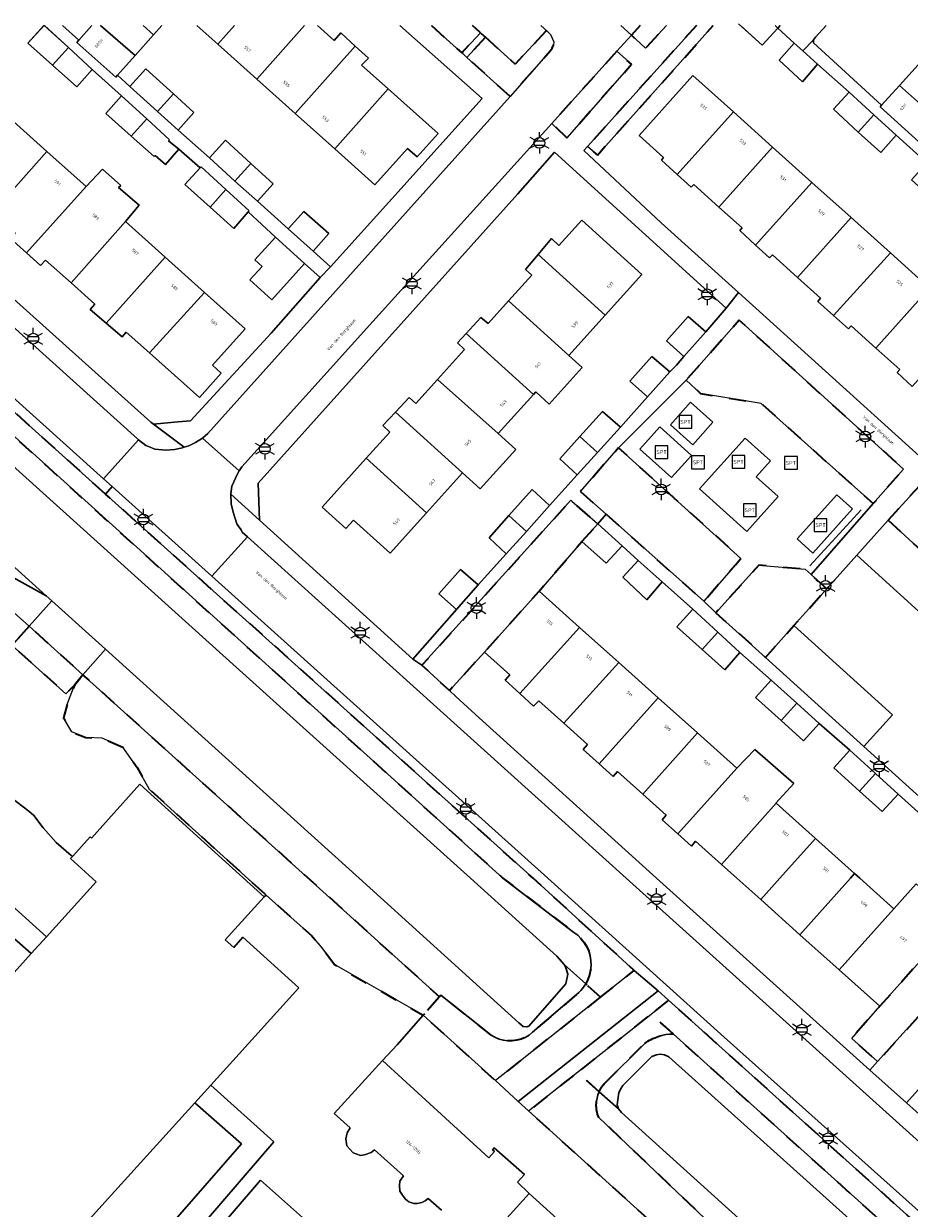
# Model space of a CAD drawing. Extents: x 105780 to 185197, y 477999 to 525027.
# Tile 429 of 562: x 108067 to 108171, y 479961 to 480100. Entities that reach past the tile are written whole.
import ezdxf
from ezdxf.enums import TextEntityAlignment as Align

# ---------------------------------------------------------------- set-up
doc = ezdxf.new("R2010")
doc.units = 0
doc.linetypes.add('XX-HIDDEN', pattern=[4, 2, -2])
for name, color, linetype, lineweight in [('B-GV-GR-HAAG_01-G', 252, 'GR-HAAG1', 13), ('B-GV-GR-MATERIAALGRENS-G', 252, 'XX-HIDDEN', 35), ('B-RO-IE-MEUBILAIR_WEGMEUBILAIR-S', 252, 'Continuous', 25), ('B-RO-IE-TERREINAFSCHEIDING_KUNSTMATIG_HEKWERK-G', 252, 'IE-TERREINAFSCHEIDING-KUNSTMATIG', 18), ('B-WE-GW-WATERGANG_SLOOT_INSTEEK-G', 252, 'Continuous', 30), ('B-XX-KG-KADASTRAAL_BEBOUWING-G', 252, 'Continuous', 20), ('B1-WE-OG-BEBOUWING-T18', 7, 'Continuous', 18), ('B1-WE-OG-TERREIN_ERF-GV', 252, 'Continuous', 18), ('B1-WE-OG-TOPOGRAFIE-T18', 10, 'Continuous', 18), ('B1-WE-VH-VERHARDING_ASFALT-GV', 252, 'Continuous', 18), ('B1-WE-VH-VERHARDING_BETONSTRAATSTEEN-GV', 252, 'Continuous', 18), ('B1-WE-VH-VERHARDING_OPEN-GV', 252, 'Continuous', 18), ('B1-WE-VH-VERHARDING_TEGEL-GV', 252, 'Continuous', 18), ('B1-WE-VH-VERHARDING_TEGEL_RUBBER-GV', 252, 'Continuous', 18)]:
    doc.layers.add(name, color=color, linetype=linetype, lineweight=lineweight)
doc.styles.add('NLCS-ISO', font='NLCS-ISO.ttf')
doc.styles.add('NLCS-ISO-M200-T18', font='NLCS-ISO.ttf', dxfattribs={"height": 0.36})
doc.linetypes.add('GR-HAAG1', pattern='A,6,[176,NLCS.shx,S=0.125,R=0,X=0,Y=0],-2', length=8)
doc.linetypes.add('IE-TERREINAFSCHEIDING-KUNSTMATIG', pattern='A,4,[82,NLCS.SHX,S=0.75,R=90,X=0,Y=0],4,-2', length=10)

# ---------------------------------------------------------------- blocks, each defined once
blk = doc.blocks.new('B-SIE-WEG_LICHTMAST-SO')
at = {"ltscale": 0.1}
for p, q in [((-1.1, 0.63), (-2.19, 1.27)), ((0, 1.27), (0, 2.53)), ((1.1, 0.63), (2.19, 1.27)), ((-1.1, -0.63), (-2.19, -1.27)), ((0, -1.27), (0, -2.53)), ((1.1, -0.63), (2.19, -1.27))]:
    blk.add_line(p, q, dxfattribs=at)
at = {"flags": 128}
for points in [[(-1.16, 0.5), (1.16, 0.5)], [(-1.16, -0.5), (1.16, -0.5)]]:
    blk.add_lwpolyline(points, dxfattribs=at)
at = {"ltscale": 0.1}
blk.add_circle((0, 0), 1.27, dxfattribs=at)
at = {"style": 'NLCS-ISO'}
blk.add_attdef('TYPE', text='', height=1.8, dxfattribs=at).set_placement((0, 2.53), align=Align.BOTTOM_CENTER)
blk = doc.blocks.new('SIE-WEG_SPEELTOESTEL-SO')
at = {"flags": 128}
blk.add_lwpolyline([(-0.75, -0.75), (0.75, -0.75), (0.75, 0.75), (-0.75, 0.75)], close=True, dxfattribs=at)
at = {"style": 'NLCS-ISO'}
blk.add_text('SPT', height=0.45, dxfattribs=at).set_placement((0, 0), align=Align.MIDDLE_CENTER)

msp = doc.modelspace()

# ---------------------------------------------------------------- linework, layer by layer
at = {"layer": 'B-GV-GR-HAAG_01-G', "flags": 128}
msp.add_lwpolyline([(108038.234, 480064.644), (108039.7, 480066.397), (108041.369, 480068.332), (108042.387, 480069.144), (108042.76, 480069.337), (108043.095, 480069.591), (108043.681, 480069.753), (108044.336, 480069.855), (108044.802, 480069.739), (108046.484, 480072.103), (108044.704, 480073.701), (108030.624, 480057.65), (108036.08, 480050.978), (108039.448, 480054.611), (108056.186, 480039.643), (108059.904, 480036.337), (108062.767, 480033.845), (108067.627, 480029.562), (108070.28, 480032.556), (108069.634, 480033.139), (108057.553, 480039.824), (108039.536, 480056.656)], dxfattribs=at)
at = {"layer": 'B-GV-GR-MATERIAALGRENS-G', "flags": 128}
for points in [[(108114.864, 480100.013), (108117.408, 480097.729), (108118.417, 480096.823), (108120.595, 480099.183), (108119.681, 480100.013)], [(108145.94, 480100.013), (108133.179, 480085.851), (108134.328, 480084.821), (108147.915, 480100.013)], [(108139.33, 480100.013), (108138.323, 480098.894), (108139.984, 480097.37), (108142.428, 480100.013)], [(108143.252, 479981.711), (108142.345, 479982.528), (108140.978, 479983.758), (108140.636, 479984.066), (108131.987, 479977.23), (108132.359, 479976.901), (108134.534, 479974.946)], [(108135.298, 479976.061), (108139.885, 479980.608)], [(108134.534, 479974.946), (108132.359, 479976.901), (108131.987, 479977.23), (108126.254, 479972.699), (108156.319, 479945.482), (108161.602, 479940.727), (108164.408, 479943.426), (108134.484, 479971.933)]]:
    msp.add_lwpolyline(points, dxfattribs=at)
for points in [[(108121.188, 480098.645), (108119.012, 480096.289), (108124.106, 480091.716), (108128.836, 480097.098), (108129.022, 480097.389), (108129.156, 480097.724), (108129.206, 480098.1), (108128.825, 480098.991), (108128.457, 480099.333), (108128.305, 480099.402), (108124.679, 480095.476)], [(108136.613, 480097.001), (108128.978, 480088.545), (108130.749, 480086.862), (108138.327, 480095.485)], [(108076.598, 480045.062), (108046.484, 480072.103), (108044.802, 480069.739), (108046.287, 480069.369), (108046.766, 480069.052), (108092.512, 480027.749), (108123.245, 480000), (108131.577, 479993.644), (108132.028, 479993.299), (108132.433, 479992.9), (108132.784, 479992.453), (108133.076, 479991.966), (108133.305, 479991.446), (108133.466, 479990.901), (108133.558, 479990.341), (108133.579, 479989.773), (108133.528, 479989.207), (108133.406, 479988.652), (108133.216, 479988.117), (108132.96, 479987.61), (108134.334, 479986.373), (108134.71, 479986.034), (108138.66, 479989.163), (108126.78, 480000)], [(108151.655, 480064.836), (108150.981, 480065.447), (108144.748, 480058.434), (108146.446, 480056.856), (108153.536, 480055.693), (108166.711, 480043.946), (108170.254, 480047.994)], [(108132.343, 480045.368), (108135.345, 480042.7), (108146.827, 480032.494), (108150.518, 480036.758), (108151.173, 480037.515), (108136.809, 480050.497)], [(108168.449, 480042.017), (108178.24, 480033), (108182.024, 480037.212), (108172.223, 480046.117)], [(108132.519, 480039.505), (108134.389, 480041.57), (108131.338, 480044.214), (108131.198, 480044.335), (108113.74, 480024.971), (108116.949, 480022.022), (108121.07, 480026.507), (108127.483, 480033.673)], [(108161.263, 480033.962), (108159.413, 480035.607), (108158.708, 480036.234), (108153.264, 480036.723), (108152.057, 480035.378), (108148.236, 480031.121), (108154.074, 480025.903), (108157.402, 480029.634)], [(108067.627, 480029.562), (108065.638, 480027.316), (108071.949, 480021.62), (108072.953, 480022.658), (108073.939, 480023.865)], [(108073.939, 480023.865), (108072.953, 480022.658), (108072.128, 480020.486), (108071.682, 480018.83), (108072.63, 480017.159), (108074.272, 480016.485), (108076.188, 480016.417), (108078.637, 480015.388), (108080.326, 480012.97), (108081.751, 480010.416), (108095.459, 479998.004), (108098.37, 479995.403), (108100.8, 479993.223), (108102.016, 479991.834), (108103.458, 479989.864), (108113.882, 479983.912), (108113.886, 479983.916), (108115.793, 479986.091)], [(108182.706, 479995.594), (108183.281, 479996.273), (108183.541, 479996.651), (108183.727, 479997.152), (108182.45, 479998.325), (108175.599, 479990.641), (108173.888, 479992.148), (108167.475, 479984.981), (108164.177, 479981.207), (108167.214, 479978.482)], [(108134.71, 479986.034), (108134.334, 479986.373), (108132.96, 479987.61), (108132.783, 479987.332), (108132.586, 479987.068), (108132.37, 479986.818), (108132.137, 479986.585), (108131.887, 479986.37), (108126.723, 479981.952), (108126.303, 479981.593), (108125.849, 479981.327), (108125.364, 479981.124), (108124.857, 479980.986), (108124.336, 479980.917), (108123.81, 479980.918), (108123.289, 479980.988), (108122.781, 479981.127), (108122.297, 479981.331), (108121.844, 479981.598), (108121.43, 479981.922), (108115.97, 479986.293), (108115.793, 479986.091), (108113.886, 479983.916), (108122.363, 479976.253), (108124.704, 479978.108)], [(108142.682, 479985.683), (108140.636, 479984.066), (108140.978, 479983.758), (108142.345, 479982.528), (108143.252, 479981.711), (108177.481, 479950.897), (108178.987, 479953.002), (108178.471, 479953.466)]]:
    msp.add_lwpolyline(points, close=True, dxfattribs=at)
for points in [[(108139.885, 479980.608, -0.1647637), (108143.252, 479981.711)], [(108134.534, 479974.946, -0.0898868), (108135.298, 479976.061)], [(108134.484, 479971.933, -0.2057679), (108134.534, 479974.946)]]:
    msp.add_lwpolyline(points, format="xyb", dxfattribs=at)
at = {"layer": 'B-RO-IE-TERREINAFSCHEIDING_KUNSTMATIG_HEKWERK-G', "flags": 128}
msp.add_lwpolyline([(108165.301, 480043.23), (108159.271, 480036.634)], dxfattribs=at)
at = {"layer": 'B-WE-GW-WATERGANG_SLOOT_INSTEEK-G', "flags": 128}
for points in [[(108047.299, 480064.951), (108090.764, 480025.813), (108119.43, 480000), (108129.555, 479990.868), (108130.446, 479989.873), (108132.96, 479987.61), (108133.216, 479988.117), (108133.406, 479988.652), (108133.528, 479989.207), (108133.579, 479989.773), (108133.558, 479990.341), (108133.466, 479990.901), (108133.305, 479991.446), (108133.076, 479991.966), (108132.784, 479992.453), (108132.433, 479992.9), (108132.028, 479993.299), (108131.577, 479993.644), (108123.245, 480000), (108092.512, 480027.749), (108046.766, 480069.052)], [(108039.924, 480059.955), (108069.634, 480033.139), (108070.28, 480032.556), (108075.407, 480027.929), (108076.592, 480026.86), (108106.351, 480000), (108125.118, 479983.022), (108125.606, 479982.609), (108126.064, 479982.55), (108126.299, 479982.65), (108130.617, 479987.605), (108130.849, 479988.725), (108130.642, 479989.469), (108130.446, 479989.873), (108129.555, 479990.868), (108119.43, 480000), (108090.764, 480025.813), (108047.299, 480064.951)], [(108057.553, 480039.824), (108069.634, 480033.139), (108039.924, 480059.955)], [(108134.534, 479974.946), (108136.815, 479972.93), (108136.661, 479973.419), (108136.834, 479974.858), (108137.098, 479975.381), (108137.332, 479975.692), (108140.728, 479979.065), (108141.277, 479979.288), (108141.71, 479979.34), (108142.217, 479979.269), (108142.721, 479979.051), (108166.203, 479957.982), (108176.159, 479948.943), (108177.481, 479950.897), (108143.252, 479981.711)], [(108139.885, 479980.608), (108135.298, 479976.061)], [(108166.203, 479957.982), (108142.721, 479979.051), (108142.217, 479979.269), (108141.71, 479979.34), (108141.277, 479979.288), (108140.728, 479979.065), (108137.332, 479975.692), (108137.098, 479975.381), (108136.834, 479974.858), (108136.661, 479973.419), (108136.815, 479972.93), (108137.141, 479972.503), (108160.631, 479951.338)], [(108137.141, 479972.503), (108136.815, 479972.93), (108134.534, 479974.946)], [(108134.484, 479971.933), (108164.408, 479943.426), (108167.579, 479945.103), (108166.031, 479946.409), (108160.631, 479951.338), (108137.141, 479972.503)]]:
    msp.add_lwpolyline(points, dxfattribs=at)
for points in [[(108070.28, 480032.556), (108067.627, 480029.562), (108073.939, 480023.865), (108076.592, 480026.86), (108075.407, 480027.929)], [(108076.592, 480026.86), (108073.939, 480023.865), (108115.793, 479986.091), (108115.97, 479986.293), (108121.43, 479981.922), (108121.844, 479981.598), (108122.297, 479981.331), (108122.781, 479981.127), (108123.289, 479980.988), (108123.81, 479980.918), (108124.336, 479980.917), (108124.857, 479980.986), (108125.364, 479981.124), (108125.849, 479981.327), (108126.303, 479981.593), (108126.723, 479981.952), (108131.887, 479986.37), (108132.137, 479986.585), (108132.37, 479986.818), (108132.586, 479987.068), (108132.783, 479987.332), (108132.96, 479987.61), (108130.446, 479989.873), (108130.642, 479989.469), (108130.849, 479988.725), (108130.617, 479987.605), (108126.299, 479982.65), (108126.064, 479982.55), (108125.606, 479982.609), (108125.118, 479983.022), (108106.351, 480000)]]:
    msp.add_lwpolyline(points, close=True, dxfattribs=at)
for points in [[(108143.252, 479981.711, 0.1647637), (108139.885, 479980.608)], [(108135.298, 479976.061, 0.0898868), (108134.534, 479974.946)], [(108134.534, 479974.946, 0.2057679), (108134.484, 479971.933)]]:
    msp.add_lwpolyline(points, format="xyb", dxfattribs=at)
at = {"layer": 'B-XX-KG-KADASTRAAL_BEBOUWING-G', "flags": 128}
for points in [[(108069.384, 480100.045), (108067.485, 480097.945), (108070.372, 480095.378), (108072.233, 480097.434), (108069.384, 480100.045)], [(108074.991, 480100.013), (108073.451, 480098.291), (108073.223, 480098.036), (108077.791, 480093.951), (108078.016, 480094.202), (108080.077, 480096.506), (108076.023, 480100.013)], [(108076.023, 480100.013), (108080.077, 480096.506), (108082.245, 480098.932), (108081.019, 480100.013)], [(108081.019, 480100.013), (108082.245, 480098.932), (108083.212, 480100.013)], [(108087.332, 480100.013), (108089.767, 480097.835), (108091.715, 480100.013)], [(108091.715, 480100.013), (108089.767, 480097.835), (108094.343, 480093.743), (108099.95, 480100.013)], [(108099.95, 480100.013), (108094.343, 480093.743), (108098.861, 480089.702), (108105.913, 480097.598)], [(108105.913, 480097.598), (108104.22, 480099.158), (108103.429, 480098.258), (108101.466, 480100.013)], [(108150.888, 480100.242), (108153.667, 480097.711), (108155.524, 480099.723), (108155.205, 480100.013)], [(108070.188, 479955.002), (108087.073, 479973.649), (108088.954, 479975.725), (108099.274, 479987.122), (108092.714, 479993.063), (108091.64, 479991.877), (108090.64, 479992.783), (108095.204, 479997.823), (108090.676, 480001.923), (108083.999, 480007.97), (108080.639, 480011.013), (108074.933, 480004.712), (108074.785, 480004.847), (108072.74, 480002.589), (108072.489, 480002.311), (108075.498, 479999.586), (108069.652, 479993.13), (108067.872, 479991.164), (108064.839, 479987.815)], [(108116.268, 479951.912), (108126.328, 479963.025), (108124.936, 479964.334), (108125.788, 479965.258), (108122.215, 479968.371), (108122.011, 479968.137), (108122.245, 479967.933), (108121.588, 479967.179), (108109.113, 479978.601), (108103.441, 479972.406), (108105.329, 479970.702), (108104.943, 479970.119), (108104.79, 479969.406), (108104.909, 479968.601), (108105.644, 479967.776), (108106.509, 479967.463), (108106.986, 479967.535), (108107.784, 479967.812), (108108.157, 479968.149), (108111.569, 479965.07), (108111.147, 479964.441), (108111.109, 479963.938), (108111.149, 479963.281), (108111.52, 479962.7), (108111.823, 479962.355), (108112.188, 479962.048), (108112.771, 479961.823), (108113.189, 479961.827), (108113.725, 479961.969), (108114.127, 479962.164), (108114.484, 479962.438), (108116.019, 479961.053)], [(108105.354, 479955.193), (108094.786, 479964.568), (108084.565, 479952.668)]]:
    msp.add_lwpolyline(points, dxfattribs=at)
for points in [[(108157.435, 480097.946), (108155.644, 480095.97), (108158.409, 480093.423), (108160.178, 480095.475), (108158.42, 480097.059)], [(108072.233, 480097.434), (108070.372, 480095.378), (108073.216, 480092.849), (108075.024, 480094.876)], [(108109.775, 480092.582), (108106.654, 480095.374), (108107.444, 480096.185), (108105.913, 480097.598), (108098.861, 480089.702), (108103.494, 480085.559)], [(108079.431, 480092.876), (108082.704, 480089.938), (108084.555, 480092.007), (108081.333, 480094.943)], [(108171.992, 480095.42), (108169.785, 480092.985), (108174.355, 480088.919), (108176.52, 480091.308)], [(108150.292, 480089.895), (108145.537, 480094.163), (108139.232, 480087.138), (108142.105, 480084.559), (108141.844, 480084.248), (108143.707, 480082.558)], [(108109.775, 480092.582), (108103.494, 480085.559), (108108.218, 480081.334), (108112.04, 480085.607), (108113.16, 480084.605), (108115.62, 480087.355)], [(108163.865, 480092.227), (108162.03, 480090.199), (108164.939, 480087.532), (108166.769, 480089.563)], [(108169.785, 480092.985), (108167.687, 480090.669), (108167.516, 480090.481), (108172.049, 480086.374), (108172.271, 480086.619), (108174.355, 480088.919)], [(108078.484, 480091.794), (108076.632, 480089.714), (108079.601, 480087.057), (108081.427, 480089.092)], [(108084.555, 480092.007), (108082.704, 480089.938), (108085.123, 480087.768), (108086.97, 480089.806)], [(108069.715, 480085.259), (108065.017, 480089.459), (108058.045, 480081.754), (108058.166, 480081.645), (108059.769, 480080.204), (108060.283, 480080.808), (108063.315, 480078.099)], [(108154.898, 480085.761), (108150.292, 480089.895), (108143.707, 480082.558), (108145.344, 480081.072), (108145.631, 480081.395), (108148.593, 480078.736)], [(108166.769, 480089.563), (108164.939, 480087.532), (108167.578, 480085.113), (108169.396, 480087.154)], [(108084.117, 480086.621), (108081.427, 480089.092), (108079.601, 480087.057), (108082.296, 480084.645), (108082.414, 480084.784), (108083.635, 480083.719), (108085.203, 480085.53), (108084.006, 480086.486)], [(108088.78, 480084.496), (108091.792, 480081.788), (108093.64, 480083.857), (108090.686, 480086.567)], [(108074.334, 480081.129), (108069.715, 480085.259), (108063.315, 480078.099), (108065.977, 480075.719), (108065.43, 480075.044), (108067.314, 480073.359)], [(108159.505, 480081.626), (108154.898, 480085.761), (108148.593, 480078.736), (108151.317, 480076.291), (108151.043, 480075.973), (108152.903, 480074.27)], [(108093.64, 480083.857), (108091.792, 480081.788), (108094.434, 480079.413), (108096.256, 480081.457)], [(108078.922, 480077.029), (108080.53, 480078.962), (108078.111, 480081.013), (108078.396, 480081.279), (108076.25, 480083.158), (108074.334, 480081.129), (108067.314, 480073.359), (108068.978, 480071.87), (108069.568, 480072.509), (108072.563, 480069.832)], [(108087.697, 480083.333), (108085.918, 480081.365), (108088.864, 480078.715), (108090.734, 480080.791), (108087.817, 480083.465)], [(108164.112, 480077.491), (108159.505, 480081.626), (108152.903, 480074.27), (108154.546, 480072.764), (108154.863, 480073.109), (108157.807, 480070.466)], [(108090.734, 480080.791), (108088.864, 480078.715), (108091.637, 480076.219), (108093.334, 480078.156), (108093.457, 480078.296)], [(108098.052, 480076.166), (108100.973, 480073.541), (108102.825, 480075.621), (108099.89, 480078.228)], [(108083.586, 480072.86), (108078.922, 480077.029), (108072.563, 480069.832), (108075.336, 480067.354), (108074.803, 480066.728), (108076.674, 480065.127)], [(108129.788, 480074.226), (108128.923, 480075.038), (108127.361, 480073.158), (108135.228, 480066.039), (108139.547, 480070.811), (108132.482, 480077.204)], [(108168.723, 480073.353), (108164.112, 480077.491), (108157.807, 480070.466), (108160.521, 480068.03), (108160.212, 480067.663), (108162.042, 480066.005)], [(108099.957, 480072.126), (108096.539, 480075.213), (108094.117, 480072.531), (108094.966, 480071.764), (108093.538, 480070.182), (108096.107, 480067.862)], [(108088.21, 480068.727), (108083.586, 480072.86), (108076.674, 480065.127), (108078.566, 480063.509), (108079.026, 480064.055), (108081.743, 480061.626)], [(108127.361, 480073.158), (108125.904, 480071.405), (108126.638, 480070.746), (108123.904, 480067.724), (108130.963, 480061.324), (108135.228, 480066.039)], [(108173.325, 480069.222), (108168.723, 480073.353), (108162.042, 480066.005), (108163.782, 480064.428), (108164.107, 480064.811), (108167.019, 480062.197)], [(108088.21, 480068.727), (108081.743, 480061.626), (108087.617, 480056.376), (108090.178, 480059.242), (108089.144, 480060.166), (108092.983, 480064.461)], [(108177.931, 480065.088), (108173.325, 480069.222), (108167.019, 480062.197), (108169.829, 480059.675), (108169.53, 480059.316), (108171.282, 480057.68)], [(108123.904, 480067.724), (108121.496, 480065.063), (108120.636, 480065.789), (108118.909, 480063.88), (108126.816, 480056.742), (108127.09, 480057.045), (108128.667, 480055.617), (108132.54, 480059.896), (108130.963, 480061.324)], [(108147.07, 480064.085), (108144.994, 480065.882), (108142.427, 480063.054), (108144.474, 480061.199)], [(108118.909, 480063.88), (108117.926, 480062.793), (108118.726, 480062.003), (108115.576, 480058.521), (108122.676, 480052.167), (108126.816, 480056.742)], [(108142.818, 480059.403), (108140.702, 480061.196), (108138.139, 480058.313), (108140.201, 480056.475)], [(108115.576, 480058.521), (108113.004, 480055.679), (108112.222, 480056.398), (108110.618, 480054.668), (108118.492, 480047.543), (108120.553, 480045.678), (108124.737, 480050.302), (108122.676, 480052.167)], [(108110.618, 480054.668), (108109.153, 480053.088), (108109.951, 480052.305), (108107.2, 480049.265), (108114.272, 480042.878), (108118.492, 480047.543)], [(108137.048, 480052.896), (108134.919, 480054.76), (108132.277, 480051.812), (108134.352, 480049.939)], [(108134.352, 480049.939), (108132.277, 480051.812), (108129.923, 480049.184), (108131.956, 480047.311)], [(108107.2, 480049.265), (108102.014, 480043.534), (108104.81, 480041.004), (108105.72, 480042.009), (108109.989, 480038.146), (108114.272, 480042.878)], [(108128.724, 480043.709), (108126.659, 480045.579), (108123.948, 480042.533), (108125.99, 480040.674)], [(108125.99, 480040.674), (108123.948, 480042.533), (108121.621, 480039.918), (108123.636, 480038.06)], [(108134.389, 480041.57), (108132.519, 480039.505), (108135.37, 480036.94), (108137.242, 480038.972)], [(108139.115, 480037.265), (108137.302, 480035.302), (108140.126, 480032.669), (108141.928, 480034.761)], [(108120.328, 480034.403), (108118.251, 480036.223), (108115.703, 480033.358), (108117.782, 480031.506)], [(108132.243, 480029.414), (108127.483, 480033.673), (108121.07, 480026.507), (108124.04, 480023.849), (108123.514, 480023.224), (108125.227, 480021.649)], [(108145.513, 480031.543), (108143.643, 480029.479), (108146.618, 480026.815), (108148.446, 480028.851)], [(108136.853, 480025.288), (108132.243, 480029.414), (108125.227, 480021.649), (108126.842, 480020.164), (108127.453, 480020.795), (108130.387, 480018.17)], [(108148.446, 480028.851), (108146.618, 480026.815), (108149.272, 480024.439), (108151.048, 480026.463)], [(108141.464, 480021.162), (108136.853, 480025.288), (108130.387, 480018.17), (108133.168, 480015.681), (108132.672, 480015.087), (108134.531, 480013.415)], [(108154.732, 480023.221), (108152.892, 480021.192), (108155.881, 480018.483), (108157.727, 480020.523)], [(108146.075, 480017.036), (108141.464, 480021.162), (108134.531, 480013.415), (108136.169, 480011.943), (108136.687, 480012.532), (108139.662, 480009.87)], [(108157.727, 480020.523), (108155.881, 480018.483), (108158.509, 480016.102), (108160.346, 480018.164)], [(108150.686, 480012.91), (108146.075, 480017.036), (108139.662, 480009.87), (108142.409, 480007.411), (108141.932, 480006.849), (108143.777, 480005.19)], [(108155.296, 480008.784), (108155.279, 480008.799), (108157.383, 480011.095), (108152.824, 480015.115), (108150.686, 480012.91), (108143.777, 480005.19), (108145.378, 480003.75), (108145.856, 480004.327), (108148.883, 480001.618)], [(108163.972, 480015.031), (108162.073, 480012.931), (108165.075, 480010.228), (108166.952, 480012.3)], [(108166.952, 480012.3), (108165.075, 480010.228), (108167.74, 480007.829), (108169.612, 480009.862)], [(108159.907, 480004.659), (108155.296, 480008.784), (108148.883, 480001.618), (108150.691, 480000), (108153.494, 479997.492), (108155.738, 480000)], [(108164.518, 480000.533), (108159.907, 480004.659), (108155.738, 480000), (108153.494, 479997.492), (108158.105, 479993.366), (108164.041, 480000)], [(108169.128, 479996.407), (108165.113, 480000), (108164.518, 480000.533), (108164.041, 480000), (108158.105, 479993.366), (108162.715, 479989.24)], [(108173.888, 479992.148), (108172.138, 479993.714), (108174.768, 479996.661), (108171.758, 479999.354), (108169.128, 479996.407), (108162.715, 479989.24), (108167.475, 479984.981)]]:
    msp.add_lwpolyline(points, close=True, dxfattribs=at)
at = {"layer": 'B1-WE-OG-TERREIN_ERF-GV', "flags": 128}
for points in [[(108029.935, 480100.013), (108043.105, 480088.308), (108081.902, 480053.511), (108082.213, 480053.277), (108085.075, 480053.535), (108086.552, 480053.668), (108096.034, 480063.938), (108101.799, 480070.462)], [(108053.209, 480100.013), (108055.783, 480097.712), (108060.402, 480093.584), (108060.445, 480093.545), (108061.331, 480094.636), (108063.239, 480092.9), (108062.345, 480091.846), (108065.017, 480089.459), (108069.715, 480085.259), (108074.334, 480081.129), (108076.25, 480083.158), (108078.396, 480081.279), (108078.111, 480081.013), (108080.53, 480078.962), (108078.922, 480077.029), (108083.586, 480072.86), (108088.21, 480068.727), (108092.983, 480064.461), (108089.144, 480060.166), (108090.178, 480059.242), (108087.617, 480056.376), (108081.743, 480061.626)], [(108101.799, 480070.462), (108099.957, 480072.126), (108096.107, 480067.862), (108093.538, 480070.182), (108094.966, 480071.764), (108094.117, 480072.531), (108096.539, 480075.213), (108093.334, 480078.156), (108091.637, 480076.219), (108088.864, 480078.715), (108085.918, 480081.365), (108087.697, 480083.333), (108085.203, 480085.53), (108083.635, 480083.719), (108082.414, 480084.784), (108082.296, 480084.645), (108079.601, 480087.057), (108076.632, 480089.714), (108078.484, 480091.794), (108075.024, 480094.876), (108073.216, 480092.849), (108070.372, 480095.378), (108067.485, 480097.945), (108069.355, 480100.013)], [(108083.212, 480100.013), (108082.245, 480098.932), (108080.077, 480096.506), (108078.016, 480094.202), (108079.431, 480092.876), (108081.333, 480094.943), (108084.555, 480092.007), (108086.97, 480089.806), (108085.123, 480087.768), (108088.78, 480084.496), (108090.686, 480086.567), (108093.64, 480083.857), (108096.256, 480081.457), (108094.434, 480079.413), (108098.052, 480076.166), (108099.89, 480078.228), (108102.825, 480075.621), (108100.973, 480073.541), (108103.009, 480071.711), (108109.836, 480079.291), (108120.815, 480091.482), (108111.129, 480100.013)], [(108098.861, 480089.702), (108094.343, 480093.743), (108089.767, 480097.835), (108087.332, 480100.013)], [(108101.466, 480100.013), (108103.429, 480098.258), (108104.22, 480099.158), (108105.913, 480097.598), (108107.444, 480096.185), (108106.654, 480095.374), (108109.775, 480092.582), (108115.62, 480087.355), (108113.16, 480084.605), (108112.04, 480085.607), (108108.218, 480081.334), (108103.494, 480085.559), (108098.861, 480089.702)], [(108147.915, 480100.013), (108134.328, 480084.821), (108133.179, 480085.851), (108132.735, 480085.358), (108141.803, 480076.894), (108150.872, 480068.704), (108181.525, 480041.019)], [(108155.524, 480099.723), (108153.667, 480097.711), (108151.14, 480100.013)], [(108155.205, 480100.013), (108155.524, 480099.723)], [(108174.112, 480079.281), (108171.209, 480081.943), (108172.98, 480083.929), (108169.396, 480087.154), (108167.578, 480085.113), (108164.939, 480087.532), (108162.03, 480090.199), (108163.865, 480092.227), (108160.178, 480095.475), (108158.409, 480093.423), (108155.644, 480095.97), (108157.435, 480097.946), (108155.524, 480099.723), (108155.771, 480100.013)], [(108171.282, 480057.68), (108169.53, 480059.316), (108169.829, 480059.675), (108167.019, 480062.197), (108164.107, 480064.811), (108163.782, 480064.428), (108162.042, 480066.005), (108160.212, 480067.663), (108160.521, 480068.03), (108157.807, 480070.466), (108154.863, 480073.109), (108154.546, 480072.764), (108152.903, 480074.27), (108151.043, 480075.973), (108151.317, 480076.291), (108148.593, 480078.736), (108145.631, 480081.395), (108145.344, 480081.072), (108143.707, 480082.558), (108141.844, 480084.248), (108142.105, 480084.559), (108139.232, 480087.138), (108145.537, 480094.163), (108150.292, 480089.895), (108154.898, 480085.761), (108159.505, 480081.626), (108164.112, 480077.491), (108168.723, 480073.353), (108173.325, 480069.222)], [(108081.743, 480061.626), (108079.026, 480064.055), (108078.566, 480063.509), (108076.674, 480065.127), (108074.803, 480066.728), (108075.336, 480067.354), (108072.563, 480069.832), (108069.568, 480072.509), (108068.978, 480071.87), (108067.314, 480073.359), (108065.43, 480075.044)], [(108173.159, 480006.706), (108169.612, 480009.862), (108167.74, 480007.829), (108165.075, 480010.228), (108162.073, 480012.931), (108163.972, 480015.031), (108160.346, 480018.164), (108158.509, 480016.102), (108155.881, 480018.483), (108152.892, 480021.192), (108154.732, 480023.221), (108151.048, 480026.463), (108149.272, 480024.439), (108146.618, 480026.815), (108143.643, 480029.479), (108145.513, 480031.543), (108141.928, 480034.761), (108140.126, 480032.669), (108137.302, 480035.302), (108139.115, 480037.265), (108137.242, 480038.972), (108135.37, 480036.94), (108132.519, 480039.505), (108127.483, 480033.673), (108132.243, 480029.414), (108136.853, 480025.288), (108141.464, 480021.162), (108146.075, 480017.036), (108150.686, 480012.91), (108152.824, 480015.115), (108157.383, 480011.095), (108155.279, 480008.799), (108155.296, 480008.784), (108159.907, 480004.659), (108164.518, 480000.533), (108165.113, 480000), (108169.128, 479996.407), (108171.758, 479999.354)], [(108116.019, 479961.053), (108114.484, 479962.438), (108114.127, 479962.164), (108113.725, 479961.969), (108113.189, 479961.827), (108112.771, 479961.823), (108112.188, 479962.048), (108111.823, 479962.355), (108111.52, 479962.7), (108111.149, 479963.281), (108111.109, 479963.938), (108111.147, 479964.441), (108111.569, 479965.07), (108108.157, 479968.149), (108107.784, 479967.812), (108106.986, 479967.535), (108106.509, 479967.463), (108105.644, 479967.776), (108104.909, 479968.601), (108104.79, 479969.406), (108104.943, 479970.119), (108105.329, 479970.702), (108103.441, 479972.406), (108109.113, 479978.601), (108110.829, 479980.467), (108113.882, 479983.912), (108103.458, 479989.864), (108102.016, 479991.834), (108100.8, 479993.223), (108098.37, 479995.403), (108095.459, 479998.004), (108095.204, 479997.823), (108090.64, 479992.783), (108091.64, 479991.877), (108092.714, 479993.063), (108099.274, 479987.122), (108088.954, 479975.725), (108096.333, 479969.071), (108082.478, 479952.936)], [(108082.478, 479952.936), (108096.333, 479969.071), (108088.954, 479975.725), (108087.073, 479973.649), (108092.565, 479968.825), (108075.93, 479949.801)], [(108084.565, 479952.668), (108094.786, 479964.568), (108105.354, 479955.193)], [(108138.701, 479951.834), (108126.328, 479963.025), (108116.268, 479951.912)]]:
    msp.add_lwpolyline(points, dxfattribs=at)
for points in [[(108129.285, 480085.171), (108124.976, 480080.298), (108094.506, 480046.358), (108094.671, 480042.001), (108112.662, 480025.676), (108117.782, 480031.506), (108115.703, 480033.358), (108118.251, 480036.223), (108120.328, 480034.403), (108123.636, 480038.06), (108121.621, 480039.918), (108123.948, 480042.533), (108126.659, 480045.579), (108128.724, 480043.709), (108131.956, 480047.311), (108129.923, 480049.184), (108132.277, 480051.812), (108134.919, 480054.76), (108137.048, 480052.896), (108140.201, 480056.475), (108138.139, 480058.313), (108140.702, 480061.196), (108142.818, 480059.403), (108143.609, 480060.199), (108144.474, 480061.199), (108142.427, 480063.054), (108144.994, 480065.882), (108147.07, 480064.085), (108149.431, 480066.87)], [(108120.636, 480065.789), (108121.496, 480065.063), (108123.904, 480067.724), (108126.638, 480070.746), (108125.904, 480071.405), (108127.361, 480073.158), (108128.923, 480075.038), (108129.788, 480074.226), (108132.482, 480077.204), (108139.547, 480070.811), (108135.228, 480066.039), (108130.963, 480061.324), (108132.54, 480059.896), (108128.667, 480055.617), (108127.09, 480057.045), (108126.816, 480056.742), (108122.676, 480052.167), (108124.737, 480050.302), (108120.553, 480045.678), (108118.492, 480047.543), (108114.272, 480042.878), (108109.989, 480038.146), (108105.72, 480042.009), (108104.81, 480041.004), (108102.014, 480043.534), (108107.2, 480049.265), (108109.951, 480052.305), (108109.153, 480053.088), (108110.618, 480054.668), (108112.222, 480056.398), (108113.004, 480055.679), (108115.576, 480058.521), (108118.726, 480062.003), (108117.926, 480062.793), (108118.909, 480063.88)], [(108145.856, 480004.327), (108145.378, 480003.75), (108143.777, 480005.19), (108141.932, 480006.849), (108142.409, 480007.411), (108139.662, 480009.87), (108136.687, 480012.532), (108136.169, 480011.943), (108134.531, 480013.415), (108132.672, 480015.087), (108133.168, 480015.681), (108130.387, 480018.17), (108127.453, 480020.795), (108126.842, 480020.164), (108125.227, 480021.649), (108123.514, 480023.224), (108124.04, 480023.849), (108121.07, 480026.507), (108116.949, 480022.022), (108117.722, 480021.312), (108120.432, 480018.821), (108141.279, 480000), (108166.31, 479977.484), (108167.214, 479978.482), (108164.177, 479981.207), (108167.475, 479984.981), (108162.715, 479989.24), (108158.105, 479993.366), (108153.494, 479997.492), (108150.691, 480000), (108148.883, 480001.618)], [(108087.073, 479973.649), (108070.188, 479955.002), (108075.93, 479949.801), (108092.565, 479968.825)]]:
    msp.add_lwpolyline(points, close=True, dxfattribs=at)
at = {"layer": 'B1-WE-VH-VERHARDING_ASFALT-GV', "flags": 128}
msp.add_lwpolyline([(108017.752, 480100.013), (108018.694, 480098.857), (108020.946, 480096.679), (108032.873, 480085.765), (108033.218, 480085.46), (108033.563, 480085.156), (108038.718, 480080.611), (108044.07, 480075.875), (108045.495, 480074.602), (108076.366, 480046.86), (108080.483, 480051.427), (108080.366, 480051.522), (108039.772, 480088.081), (108026.584, 480100.013)], dxfattribs=at)
for points in [[(108091.411, 480045.99), (108092.069, 480047.436), (108092.289, 480047.786), (108087.967, 480051.631), (108087.15, 480051.127), (108086.358, 480050.721), (108085.826, 480050.558), (108085.632, 480050.499), (108084.71, 480050.294), (108083.663, 480050.224), (108082.39, 480050.345), (108081.626, 480050.629), (108081.321, 480050.743), (108080.483, 480051.427), (108076.366, 480046.86), (108077.395, 480045.935), (108089.085, 480035.43), (108093.255, 480040.057), (108092.649, 480040.603), (108092.555, 480040.785), (108092.421, 480040.964), (108092.225, 480041.201), (108092.003, 480041.57), (108091.567, 480042.926), (108091.356, 480043.913), (108091.293, 480045.067), (108091.293, 480045.073)], [(108093.255, 480040.057), (108089.085, 480035.43), (108128.512, 480000), (108149.2, 479981.367), (108173.445, 479959.681), (108179.288, 479954.389), (108183.309, 479958.932), (108176.842, 479964.818), (108137.708, 480000)]]:
    msp.add_lwpolyline(points, close=True, dxfattribs=at)
at = {"layer": 'B1-WE-VH-VERHARDING_BETONSTRAATSTEEN-GV', "flags": 128}
for points in [[(108071.535, 480100.013), (108073.451, 480098.291), (108074.991, 480100.013)], [(108127.706, 480100.013), (108128.457, 480099.333), (108128.825, 480098.991), (108129.206, 480098.1), (108129.156, 480097.724), (108129.022, 480097.389), (108128.836, 480097.098), (108124.106, 480091.716), (108088.588, 480052.152), (108087.967, 480051.631), (108092.289, 480047.786), (108092.584, 480048.256), (108107.977, 480065.297)], [(108107.977, 480065.297), (108128.978, 480088.545), (108136.613, 480097.001), (108138.323, 480098.894), (108137.08, 480100.013)], [(108119.681, 480100.013), (108120.595, 480099.183), (108120.675, 480099.11), (108121.188, 480098.645), (108124.679, 480095.476), (108128.305, 480099.402), (108128.457, 480099.333), (108127.706, 480100.013)], [(108137.08, 480100.013), (108138.323, 480098.894), (108139.33, 480100.013)], [(108161.187, 480100.013), (108159.936, 480098.677), (108159.703, 480098.366), (108159.703, 480097.977), (108167.687, 480090.669), (108169.785, 480092.985), (108171.992, 480095.42), (108174.226, 480097.886), (108176.153, 480100.013)], [(108174.603, 480028.98), (108164.762, 480037.884), (108161.49, 480034.217), (108161.263, 480033.962), (108157.402, 480029.634), (108168.968, 480019.171), (108165.613, 480015.463), (108169.329, 480012.101), (108182.704, 480000)], [(108182.706, 479995.594), (108167.214, 479978.482), (108166.31, 479977.484), (108170.593, 479973.644), (108193.143, 479998.7)]]:
    msp.add_lwpolyline(points, dxfattribs=at)
for points in [[(108168.449, 480042.017), (108164.762, 480037.884), (108174.603, 480028.98), (108178.24, 480033)], [(108157.402, 480029.634), (108154.074, 480025.903), (108165.613, 480015.463), (108168.968, 480019.171)], [(108050.583, 479997.359), (108047.531, 480000), (108042.853, 480004.049), (108044.372, 480005.842), (108036.576, 480013.019), (108034.355, 480010.727), (108024.744, 480000), (108018.212, 479992.71), (108041.651, 479971.327), (108043.509, 479969.351), (108045.285, 479967.743), (108053.688, 479977.021), (108051.591, 479978.92), (108049.231, 479981.038), (108060.111, 479993.071), (108060.979, 479993.532), (108063.696, 479993.772), (108064.876, 479993.788), (108067.872, 479991.164), (108069.652, 479993.13), (108062.662, 479999.434), (108056.243, 479992.461)], [(108072.74, 480002.589), (108072.547, 480002.662), (108070.786, 480004.184), (108069.284, 480005.906), (108068.162, 480007.336), (108067.585, 480007.855), (108065.44, 480009.523), (108064.383, 480009.97), (108062.388, 480010.016), (108060.751, 480009.25), (108059.991, 480008.458), (108052.822, 480000), (108050.583, 479997.359), (108056.243, 479992.461), (108062.662, 479999.434), (108069.652, 479993.13), (108075.498, 479999.586), (108072.489, 480002.311)], [(108061.985, 479990.399), (108064.839, 479987.815), (108067.872, 479991.164), (108064.876, 479993.788), (108063.696, 479993.772), (108060.979, 479993.532), (108060.111, 479993.071), (108049.231, 479981.038), (108051.591, 479978.92)], [(108141.452, 479986.771), (108138.66, 479989.163), (108134.71, 479986.034), (108124.704, 479978.108), (108122.363, 479976.253), (108125.017, 479973.819)], [(108126.254, 479972.699), (108125.017, 479973.819), (108122.363, 479976.253), (108113.886, 479983.916), (108113.882, 479983.912), (108110.829, 479980.467), (108109.113, 479978.601), (108121.588, 479967.179), (108122.245, 479967.933), (108122.011, 479968.137), (108122.215, 479968.371), (108125.788, 479965.258), (108124.936, 479964.334), (108126.328, 479963.025), (108138.701, 479951.834), (108145.179, 479945.992), (108146.255, 479947.188), (108148.104, 479945.511), (108147.022, 479944.322), (108153.501, 479938.449), (108156.323, 479935.85), (108157.531, 479937.195), (108161.602, 479940.727), (108156.319, 479945.482)]]:
    msp.add_lwpolyline(points, close=True, dxfattribs=at)
at = {"layer": 'B1-WE-VH-VERHARDING_OPEN-GV', "flags": 128}
msp.add_lwpolyline([(108065.44, 480009.523), (108067.585, 480007.855), (108068.162, 480007.336), (108069.284, 480005.906), (108070.786, 480004.184), (108072.547, 480002.662), (108072.74, 480002.589), (108074.785, 480004.847), (108074.933, 480004.712), (108080.639, 480011.013), (108083.999, 480007.97), (108090.676, 480001.923), (108095.204, 479997.823), (108095.459, 479998.004), (108081.751, 480010.416), (108080.326, 480012.97), (108078.637, 480015.388), (108076.188, 480016.417), (108074.272, 480016.485), (108072.63, 480017.159), (108071.682, 480018.83), (108072.128, 480020.486), (108072.953, 480022.658), (108071.949, 480021.62), (108065.638, 480027.316), (108067.627, 480029.562), (108062.767, 480033.845)], dxfattribs=at)
at = {"layer": 'B1-WE-VH-VERHARDING_TEGEL-GV', "flags": 128}
for points in [[(108026.584, 480100.013), (108039.772, 480088.081), (108080.366, 480051.522), (108080.483, 480051.427), (108081.321, 480050.743), (108081.626, 480050.629), (108082.39, 480050.345), (108083.663, 480050.224), (108084.71, 480050.294), (108085.632, 480050.499), (108085.826, 480050.558), (108082.213, 480053.277), (108081.902, 480053.511), (108043.105, 480088.308), (108029.935, 480100.013)], [(108069.419, 480100.013), (108072.233, 480097.434), (108075.024, 480094.876), (108078.484, 480091.794), (108081.427, 480089.092), (108084.117, 480086.621), (108084.006, 480086.486), (108085.203, 480085.53), (108087.697, 480083.333), (108087.817, 480083.465), (108090.734, 480080.791), (108093.457, 480078.296), (108093.334, 480078.156), (108096.539, 480075.213), (108099.957, 480072.126), (108101.799, 480070.462), (108103.009, 480071.711), (108100.973, 480073.541), (108098.052, 480076.166), (108094.434, 480079.413), (108091.792, 480081.788), (108088.78, 480084.496), (108085.123, 480087.768), (108082.704, 480089.938), (108079.431, 480092.876), (108078.016, 480094.202), (108077.791, 480093.951), (108073.223, 480098.036), (108073.451, 480098.291), (108071.535, 480100.013)], [(108111.129, 480100.013), (108120.815, 480091.482), (108109.836, 480079.291), (108103.009, 480071.711), (108101.799, 480070.462), (108096.034, 480063.938), (108086.552, 480053.668), (108085.075, 480053.535), (108082.213, 480053.277), (108085.826, 480050.558), (108086.358, 480050.721), (108087.15, 480051.127), (108087.967, 480051.631), (108088.588, 480052.152), (108124.106, 480091.716), (108119.012, 480096.289), (108118.525, 480096.726), (108118.417, 480096.823), (108117.408, 480097.729), (108114.864, 480100.013)], [(108138.323, 480098.894), (108136.613, 480097.001), (108138.327, 480095.485), (108130.749, 480086.862), (108128.978, 480088.545), (108107.977, 480065.297), (108092.584, 480048.256), (108092.289, 480047.786), (108092.069, 480047.436), (108091.411, 480045.99), (108091.293, 480045.073), (108091.293, 480045.067), (108094.671, 480042.001), (108094.506, 480046.358), (108124.976, 480080.298), (108129.285, 480085.171), (108149.431, 480066.87), (108150.872, 480068.704), (108141.803, 480076.894), (108132.735, 480085.358), (108133.179, 480085.851), (108145.94, 480100.013)], [(108142.428, 480100.013), (108139.984, 480097.37), (108138.323, 480098.894)], [(108155.771, 480100.013), (108155.524, 480099.723), (108157.435, 480097.946), (108158.42, 480097.059), (108159.703, 480098.366), (108159.936, 480098.677), (108161.187, 480100.013)], [(108172.049, 480086.374), (108167.516, 480090.481), (108167.687, 480090.669), (108159.703, 480097.977), (108159.703, 480098.366), (108158.42, 480097.059), (108160.178, 480095.475), (108163.865, 480092.227), (108166.769, 480089.563), (108169.396, 480087.154), (108172.98, 480083.929)], [(108181.525, 480041.019), (108150.872, 480068.704), (108149.431, 480066.87), (108147.07, 480064.085), (108144.474, 480061.199), (108143.609, 480060.199), (108142.818, 480059.403), (108140.201, 480056.475), (108137.048, 480052.896), (108134.352, 480049.939), (108131.956, 480047.311), (108128.724, 480043.709), (108125.99, 480040.674), (108123.636, 480038.06), (108120.328, 480034.403), (108117.782, 480031.506), (108112.662, 480025.676), (108113.74, 480024.971), (108131.198, 480044.335), (108131.338, 480044.214), (108134.389, 480041.57), (108135.345, 480042.7), (108132.343, 480045.368), (108136.809, 480050.497), (108144.748, 480058.434), (108150.981, 480065.447), (108151.655, 480064.836), (108170.254, 480047.994), (108166.711, 480043.946), (108159.413, 480035.607), (108161.263, 480033.962), (108161.49, 480034.217), (108164.762, 480037.884), (108168.449, 480042.017), (108172.223, 480046.117)], [(108186.433, 479959.642), (108179.371, 479965.883), (108171.747, 479972.621), (108170.593, 479973.644), (108166.31, 479977.484), (108141.279, 480000), (108120.432, 480018.821), (108117.722, 480021.312), (108116.949, 480022.022), (108113.74, 480024.971), (108112.662, 480025.676), (108094.671, 480042.001), (108091.293, 480045.067), (108091.356, 480043.913), (108091.567, 480042.926), (108092.003, 480041.57), (108092.225, 480041.201), (108092.421, 480040.964), (108092.555, 480040.785), (108092.649, 480040.603), (108093.255, 480040.057), (108137.708, 480000), (108176.842, 479964.818), (108183.309, 479958.932)], [(108182.704, 480000), (108169.329, 480012.101), (108165.613, 480015.463), (108154.074, 480025.903), (108148.236, 480031.121), (108146.827, 480032.494), (108135.345, 480042.7), (108134.389, 480041.57), (108137.242, 480038.972), (108139.115, 480037.265), (108141.928, 480034.761), (108145.513, 480031.543), (108148.446, 480028.851), (108151.048, 480026.463), (108154.732, 480023.221), (108157.727, 480020.523), (108160.346, 480018.164), (108163.972, 480015.031), (108166.952, 480012.3), (108169.612, 480009.862), (108173.159, 480006.706)], [(108193.143, 479998.7), (108170.593, 479973.644), (108171.747, 479972.621)]]:
    msp.add_lwpolyline(points, dxfattribs=at)
for points in [[(108121.188, 480098.645), (108120.675, 480099.11), (108120.595, 480099.183), (108118.417, 480096.823), (108118.525, 480096.726), (108119.012, 480096.289)], [(108045.495, 480074.602), (108044.704, 480073.701), (108046.484, 480072.103), (108076.598, 480045.062), (108077.395, 480045.935), (108076.366, 480046.86)], [(108166.711, 480043.946), (108153.536, 480055.693), (108146.446, 480056.856), (108144.748, 480058.434), (108136.809, 480050.497), (108151.173, 480037.515), (108150.518, 480036.758), (108146.827, 480032.494), (108148.236, 480031.121), (108152.057, 480035.378), (108153.264, 480036.723), (108158.708, 480036.234), (108159.413, 480035.607)], [(108147.858, 480053.501), (108145.527, 480050.849), (108142.916, 480053.197), (108145.272, 480055.837)], [(108145.382, 480049.585), (108143.028, 480047.003), (108139.314, 480050.34), (108141.659, 480052.938)], [(108154.628, 480048.955), (108152.952, 480047.082), (108155.542, 480044.763), (108151.856, 480040.663), (108146.301, 480045.675), (108151.663, 480051.628)], [(108128.512, 480000), (108089.085, 480035.43), (108077.395, 480045.935), (108076.598, 480045.062), (108126.78, 480000), (108138.66, 479989.163), (108141.452, 479986.771), (108142.682, 479985.683), (108178.471, 479953.466), (108179.288, 479954.389), (108173.445, 479959.681), (108149.2, 479981.367)], [(108159.607, 480038.143), (108157.76, 480039.8), (108162.437, 480044.982), (108164.272, 480043.317)], [(108140.636, 479984.066), (108142.682, 479985.683), (108141.452, 479986.771), (108125.017, 479973.819), (108126.254, 479972.699), (108131.987, 479977.23)]]:
    msp.add_lwpolyline(points, close=True, dxfattribs=at)
at = {"layer": 'B1-WE-VH-VERHARDING_TEGEL_RUBBER-GV', "flags": 128}
for points in [[(108147.858, 480053.501), (108145.272, 480055.837), (108142.916, 480053.197), (108145.527, 480050.849)], [(108145.382, 480049.585), (108141.659, 480052.938), (108139.314, 480050.34), (108143.028, 480047.003)], [(108154.628, 480048.955), (108151.663, 480051.628), (108146.301, 480045.675), (108151.856, 480040.663), (108155.542, 480044.763), (108152.952, 480047.082)], [(108159.607, 480038.143), (108164.272, 480043.317), (108162.437, 480044.982), (108157.76, 480039.8)]]:
    msp.add_lwpolyline(points, close=True, dxfattribs=at)

# ---------------------------------------------------------------- block references
at = {"layer": 'B-RO-IE-MEUBILAIR_WEGMEUBILAIR-S', "xscale": 0.5, "yscale": 0.5, "zscale": 0.5}
for p in [(108127.518, 480086.261), (108112.544, 480069.758), (108147.214, 480068.49), (108068.117, 480063.291), (108165.769, 480051.807), (108095.299, 480050.363), (108141.817, 480045.605), (108081.039, 480042.079), (108161.095, 480034.292), (108120.136, 480031.705), (108106.485, 480028.798), (108167.407, 480013.117), (108118.877, 480008.126), (108141.265, 479997.555), (108158.332, 479982.223), (108161.408, 479969.476)]:
    msp.add_blockref('B-SIE-WEG_LICHTMAST-SO', p, dxfattribs=at)
at = {"layer": 'B-RO-IE-MEUBILAIR_WEGMEUBILAIR-S'}
for p in [(108144.669, 480053.533), (108141.859, 480049.987), (108146.14, 480048.783), (108150.89, 480048.85), (108157.044, 480048.716), (108152.216, 480043.167), (108160.522, 480041.425)]:
    msp.add_blockref('SIE-WEG_SPEELTOESTEL-SO', p, dxfattribs=at)

# ---------------------------------------------------------------- texts
at = {"layer": 'B1-WE-OG-BEBOUWING-T18', "style": 'NLCS-ISO-M200-T18'}
for s, rotation, p in [('607H', 48.2, (108075.819, 480097.939)), ('557', 318.2, (108093.261, 480097.261)), ('555', 318.2, (108097.837, 480093.169)), ('535', 318.1, (108146.781, 480090.493)), ('42H', 47.8, (108170.193, 480090.456)), ('553', 318.2, (108102.412, 480089.077)), ('533', 318.1, (108151.387, 480086.359)), ('551', 318.2, (108106.847, 480085.111)), ('531', 318.1, (108156.134, 480082.098)), ('591', 318.3, (108070.962, 480081.598)), ('529', 318.1, (108160.601, 480078.089)), ('589', 318.3, (108075.444, 480077.592)), ('527', 318.1, (108165.207, 480073.955)), ('587', 318.3, (108080.068, 480073.459)), ('537', 47.8, (108135.856, 480069.566)), ('525', 318.1, (108169.814, 480069.82)), ('585', 318.3, (108084.692, 480069.326)), ('583', 318.3, (108089.316, 480065.193)), ('539', 47.8, (108131.671, 480064.942)), ('541', 47.8, (108127.361, 480060.178)), ('543', 47.8, (108123.303, 480055.693)), ('545', 47.8, (108119.119, 480051.069)), ('547', 47.8, (108114.935, 480046.445)), ('549', 47.8, (108110.75, 480041.821)), ('515', 318.2, (108128.731, 480030.006)), ('513', 318.2, (108133.342, 480025.88)), ('511', 318.2, (108138.093, 480021.628)), ('509', 318.2, (108142.563, 480017.628)), ('507', 318.2, (108147.174, 480013.503)), ('505', 318.2, (108151.785, 480009.376)), ('503', 318.2, (108156.395, 480005.251)), ('501', 318.2, (108161.146, 480000.999)), ('499', 318.2, (108165.617, 479996.999)), ('497', 318.2, (108170.228, 479992.873)), ('124-126G', 317.7, (108112.726, 479968.484))]:
    msp.add_text(s, height=0.36, rotation=rotation, dxfattribs=at).set_placement(p, align=Align.MIDDLE)
at = {"layer": 'B1-WE-OG-TOPOGRAFIE-T18', "style": 'NLCS-ISO-M200-T18'}
for rotation, p in [(48.1, (108104.296, 480063.712)), (317.3, (108167.282, 480052.535)), (318, (108096.044, 480034.33))]:
    msp.add_text('Van den Berghlaan', height=0.36, rotation=rotation, dxfattribs=at).set_placement(p, align=Align.MIDDLE)

doc.saveas('drawing.dxf')
